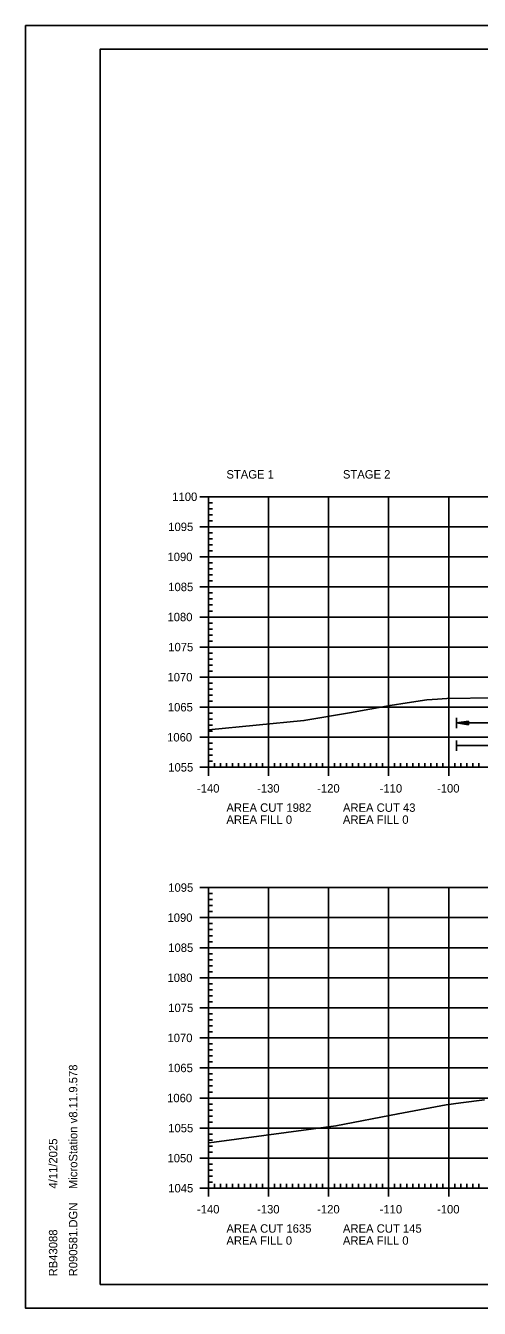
# Model space of a CAD drawing. Extents: x 1322838 to 1324533, y 339903 to 351025.
# Drawn here: x 1323533.3 to 1323608.8, y 347825.2 to 348038.5 of the extents above; entities that cross this region are included whole.
import ezdxf

# ---------------------------------------------------------------- set-up
doc = ezdxf.new("R2010")
doc.units = 0
for name, color, linetype in [('R_Axis', 7, 'Continuous'), ('R_Axis Annot', 7, 'Continuous'), ('R_Border', 7, 'Continuous'), ('R_Exist Surface', 7, 'Continuous'), ('R_Grid', 7, 'Continuous'), ('R_No Plot', 7, 'Continuous')]:
    doc.layers.add(name, color=color, linetype=linetype)

msp = doc.modelspace()

# ---------------------------------------------------------------- linework, layer by layer
at = {"layer": 'R_Axis'}
for p, q in [((1323562.32, 347960.19), (1323565.12, 347960.19)), ((1323563.72, 347915.19), (1323563.72, 347960.19)), ((1323563.72, 347959.19), (1323564.42, 347959.19)), ((1323563.72, 347958.19), (1323564.42, 347958.19)), ((1323563.72, 347957.19), (1323564.42, 347957.19)), ((1323563.72, 347956.19), (1323564.42, 347956.19)), ((1323562.32, 347955.19), (1323565.12, 347955.19)), ((1323563.72, 347954.19), (1323564.42, 347954.19)), ((1323563.72, 347953.19), (1323564.42, 347953.19)), ((1323563.72, 347952.19), (1323564.42, 347952.19)), ((1323562.32, 347950.19), (1323565.12, 347950.19)), ((1323563.72, 347951.19), (1323564.42, 347951.19)), ((1323563.72, 347949.19), (1323564.42, 347949.19)), ((1323563.72, 347948.19), (1323564.42, 347948.19)), ((1323562.32, 347945.19), (1323565.12, 347945.19)), ((1323563.72, 347947.19), (1323564.42, 347947.19)), ((1323563.72, 347946.19), (1323564.42, 347946.19)), ((1323563.72, 347944.19), (1323564.42, 347944.19)), ((1323563.72, 347943.19), (1323564.42, 347943.19)), ((1323563.72, 347942.19), (1323564.42, 347942.19)), ((1323563.72, 347941.19), (1323564.42, 347941.19)), ((1323562.32, 347940.19), (1323565.12, 347940.19)), ((1323563.72, 347939.19), (1323564.42, 347939.19)), ((1323563.72, 347938.19), (1323564.42, 347938.19)), ((1323563.72, 347937.19), (1323564.42, 347937.19)), ((1323562.32, 347935.19), (1323565.12, 347935.19)), ((1323563.72, 347936.19), (1323564.42, 347936.19)), ((1323563.72, 347934.19), (1323564.42, 347934.19)), ((1323563.72, 347933.19), (1323564.42, 347933.19)), ((1323562.32, 347930.19), (1323565.12, 347930.19)), ((1323563.72, 347932.19), (1323564.42, 347932.19)), ((1323563.72, 347931.19), (1323564.42, 347931.19)), ((1323563.72, 347929.19), (1323564.42, 347929.19)), ((1323563.72, 347928.19), (1323564.42, 347928.19)), ((1323563.72, 347927.19), (1323564.42, 347927.19)), ((1323563.72, 347926.19), (1323564.42, 347926.19)), ((1323562.32, 347925.19), (1323565.12, 347925.19)), ((1323563.72, 347924.19), (1323564.42, 347924.19)), ((1323563.72, 347923.19), (1323564.42, 347923.19)), ((1323563.72, 347922.19), (1323564.42, 347922.19)), ((1323562.32, 347920.19), (1323565.12, 347920.19)), ((1323563.72, 347921.19), (1323564.42, 347921.19)), ((1323563.72, 347919.19), (1323564.42, 347919.19)), ((1323563.72, 347918.19), (1323564.42, 347918.19)), ((1323563.72, 347917.19), (1323564.42, 347917.19)), ((1323563.72, 347913.79), (1323563.72, 347916.59)), ((1323563.72, 347916.19), (1323564.42, 347916.19)), ((1323564.72, 347915.19), (1323564.72, 347915.89)), ((1323565.72, 347915.19), (1323565.72, 347915.89)), ((1323566.72, 347915.19), (1323566.72, 347915.89)), ((1323567.72, 347915.19), (1323567.72, 347915.89)), ((1323568.72, 347915.19), (1323568.72, 347915.89)), ((1323569.72, 347915.19), (1323569.72, 347915.89)), ((1323570.72, 347915.19), (1323570.72, 347915.89)), ((1323571.72, 347915.19), (1323571.72, 347915.89)), ((1323572.72, 347915.19), (1323572.72, 347915.89)), ((1323573.72, 347913.79), (1323573.72, 347916.59)), ((1323574.72, 347915.19), (1323574.72, 347915.89)), ((1323575.72, 347915.19), (1323575.72, 347915.89)), ((1323576.72, 347915.19), (1323576.72, 347915.89)), ((1323577.72, 347915.19), (1323577.72, 347915.89)), ((1323578.72, 347915.19), (1323578.72, 347915.89)), ((1323579.72, 347915.19), (1323579.72, 347915.89)), ((1323580.72, 347915.19), (1323580.72, 347915.89)), ((1323581.72, 347915.19), (1323581.72, 347915.89)), ((1323582.72, 347915.19), (1323582.72, 347915.89)), ((1323583.72, 347913.79), (1323583.72, 347916.59)), ((1323584.72, 347915.19), (1323584.72, 347915.89)), ((1323585.72, 347915.19), (1323585.72, 347915.89)), ((1323586.72, 347915.19), (1323586.72, 347915.89)), ((1323587.72, 347915.19), (1323587.72, 347915.89)), ((1323588.72, 347915.19), (1323588.72, 347915.89)), ((1323589.72, 347915.19), (1323589.72, 347915.89)), ((1323590.72, 347915.19), (1323590.72, 347915.89)), ((1323591.72, 347915.19), (1323591.72, 347915.89)), ((1323592.72, 347915.19), (1323592.72, 347915.89)), ((1323593.72, 347913.79), (1323593.72, 347916.59)), ((1323594.72, 347915.19), (1323594.72, 347915.89)), ((1323595.72, 347915.19), (1323595.72, 347915.89)), ((1323596.72, 347915.19), (1323596.72, 347915.89)), ((1323597.72, 347915.19), (1323597.72, 347915.89)), ((1323598.72, 347915.19), (1323598.72, 347915.89)), ((1323599.72, 347915.19), (1323599.72, 347915.89)), ((1323600.72, 347915.19), (1323600.72, 347915.89)), ((1323601.72, 347915.19), (1323601.72, 347915.89)), ((1323602.72, 347915.19), (1323602.72, 347915.89)), ((1323603.72, 347913.79), (1323603.72, 347916.59)), ((1323604.72, 347915.19), (1323604.72, 347915.89)), ((1323605.72, 347915.19), (1323605.72, 347915.89)), ((1323606.72, 347915.19), (1323606.72, 347915.89)), ((1323607.72, 347915.19), (1323607.72, 347915.89)), ((1323608.72, 347915.19), (1323608.72, 347915.89)), ((1323562.32, 347915.19), (1323565.12, 347915.19)), ((1323563.72, 347915.19), (1323843.72, 347915.19)), ((1323562.32, 347895.19), (1323565.12, 347895.19)), ((1323563.72, 347845.19), (1323563.72, 347895.19)), ((1323563.72, 347894.19), (1323564.42, 347894.19)), ((1323563.72, 347893.19), (1323564.42, 347893.19)), ((1323563.72, 347892.19), (1323564.42, 347892.19)), ((1323562.32, 347890.19), (1323565.12, 347890.19)), ((1323563.72, 347891.19), (1323564.42, 347891.19)), ((1323563.72, 347889.19), (1323564.42, 347889.19)), ((1323563.72, 347888.19), (1323564.42, 347888.19)), ((1323563.72, 347887.19), (1323564.42, 347887.19)), ((1323563.72, 347886.19), (1323564.42, 347886.19)), ((1323562.32, 347885.19), (1323565.12, 347885.19)), ((1323563.72, 347884.19), (1323564.42, 347884.19)), ((1323563.72, 347883.19), (1323564.42, 347883.19)), ((1323563.72, 347882.19), (1323564.42, 347882.19)), ((1323563.72, 347881.19), (1323564.42, 347881.19)), ((1323562.32, 347880.19), (1323565.12, 347880.19)), ((1323563.72, 347879.19), (1323564.42, 347879.19)), ((1323563.72, 347878.19), (1323564.42, 347878.19)), ((1323563.72, 347877.19), (1323564.42, 347877.19)), ((1323562.32, 347875.19), (1323565.12, 347875.19)), ((1323563.72, 347876.19), (1323564.42, 347876.19)), ((1323563.72, 347874.19), (1323564.42, 347874.19)), ((1323563.72, 347873.19), (1323564.42, 347873.19)), ((1323563.72, 347872.19), (1323564.42, 347872.19)), ((1323563.72, 347871.19), (1323564.42, 347871.19)), ((1323562.32, 347870.19), (1323565.12, 347870.19)), ((1323563.72, 347869.19), (1323564.42, 347869.19)), ((1323563.72, 347868.19), (1323564.42, 347868.19)), ((1323563.72, 347867.19), (1323564.42, 347867.19)), ((1323563.72, 347866.19), (1323564.42, 347866.19)), ((1323562.32, 347865.19), (1323565.12, 347865.19)), ((1323563.72, 347864.19), (1323564.42, 347864.19)), ((1323563.72, 347863.19), (1323564.42, 347863.19)), ((1323563.72, 347862.19), (1323564.42, 347862.19)), ((1323562.32, 347860.19), (1323565.12, 347860.19)), ((1323563.72, 347861.19), (1323564.42, 347861.19)), ((1323563.72, 347859.19), (1323564.42, 347859.19)), ((1323563.72, 347858.19), (1323564.42, 347858.19)), ((1323563.72, 347857.19), (1323564.42, 347857.19)), ((1323563.72, 347856.19), (1323564.42, 347856.19)), ((1323562.32, 347855.19), (1323565.12, 347855.19)), ((1323563.72, 347854.19), (1323564.42, 347854.19)), ((1323563.72, 347853.19), (1323564.42, 347853.19)), ((1323563.72, 347852.19), (1323564.42, 347852.19)), ((1323562.32, 347850.19), (1323565.12, 347850.19)), ((1323563.72, 347851.19), (1323564.42, 347851.19)), ((1323563.72, 347849.19), (1323564.42, 347849.19)), ((1323563.72, 347848.19), (1323564.42, 347848.19)), ((1323563.72, 347847.19), (1323564.42, 347847.19)), ((1323562.32, 347845.19), (1323565.12, 347845.19)), ((1323563.72, 347843.79), (1323563.72, 347846.59)), ((1323563.72, 347846.19), (1323564.42, 347846.19)), ((1323563.72, 347845.19), (1323843.72, 347845.19)), ((1323564.72, 347845.19), (1323564.72, 347845.89)), ((1323565.72, 347845.19), (1323565.72, 347845.89)), ((1323566.72, 347845.19), (1323566.72, 347845.89)), ((1323567.72, 347845.19), (1323567.72, 347845.89)), ((1323568.72, 347845.19), (1323568.72, 347845.89)), ((1323569.72, 347845.19), (1323569.72, 347845.89)), ((1323570.72, 347845.19), (1323570.72, 347845.89)), ((1323571.72, 347845.19), (1323571.72, 347845.89)), ((1323572.72, 347845.19), (1323572.72, 347845.89)), ((1323573.72, 347843.79), (1323573.72, 347846.59)), ((1323574.72, 347845.19), (1323574.72, 347845.89)), ((1323575.72, 347845.19), (1323575.72, 347845.89)), ((1323576.72, 347845.19), (1323576.72, 347845.89)), ((1323577.72, 347845.19), (1323577.72, 347845.89)), ((1323578.72, 347845.19), (1323578.72, 347845.89)), ((1323579.72, 347845.19), (1323579.72, 347845.89)), ((1323580.72, 347845.19), (1323580.72, 347845.89)), ((1323581.72, 347845.19), (1323581.72, 347845.89)), ((1323582.72, 347845.19), (1323582.72, 347845.89)), ((1323583.72, 347843.79), (1323583.72, 347846.59)), ((1323584.72, 347845.19), (1323584.72, 347845.89)), ((1323585.72, 347845.19), (1323585.72, 347845.89)), ((1323586.72, 347845.19), (1323586.72, 347845.89)), ((1323587.72, 347845.19), (1323587.72, 347845.89)), ((1323588.72, 347845.19), (1323588.72, 347845.89)), ((1323589.72, 347845.19), (1323589.72, 347845.89)), ((1323590.72, 347845.19), (1323590.72, 347845.89)), ((1323591.72, 347845.19), (1323591.72, 347845.89)), ((1323592.72, 347845.19), (1323592.72, 347845.89)), ((1323593.72, 347843.79), (1323593.72, 347846.59)), ((1323594.72, 347845.19), (1323594.72, 347845.89)), ((1323595.72, 347845.19), (1323595.72, 347845.89)), ((1323596.72, 347845.19), (1323596.72, 347845.89)), ((1323597.72, 347845.19), (1323597.72, 347845.89)), ((1323598.72, 347845.19), (1323598.72, 347845.89)), ((1323599.72, 347845.19), (1323599.72, 347845.89)), ((1323600.72, 347845.19), (1323600.72, 347845.89)), ((1323601.72, 347845.19), (1323601.72, 347845.89)), ((1323602.72, 347845.19), (1323602.72, 347845.89)), ((1323603.72, 347843.79), (1323603.72, 347846.59)), ((1323604.72, 347845.19), (1323604.72, 347845.89)), ((1323605.72, 347845.19), (1323605.72, 347845.89)), ((1323606.72, 347845.19), (1323606.72, 347845.89)), ((1323607.72, 347845.19), (1323607.72, 347845.89)), ((1323608.72, 347845.19), (1323608.72, 347845.89))]:
    msp.add_line(p, q, dxfattribs=at)
at = {"layer": 'R_Axis Annot'}
for p, q in [((1323605.01, 347923.43), (1323605.01, 347921.72)), ((1323607.01, 347922.88), (1323605.01, 347922.58)), ((1323607.01, 347922.28), (1323605.01, 347922.58)), ((1323605.01, 347922.58), (1323627.01, 347922.58)), ((1323607.01, 347922.83), (1323605.35, 347922.58)), ((1323607.01, 347922.33), (1323605.35, 347922.58)), ((1323607.01, 347922.78), (1323605.69, 347922.58)), ((1323607.01, 347922.38), (1323605.69, 347922.58)), ((1323607.01, 347922.73), (1323606.02, 347922.58)), ((1323607.01, 347922.43), (1323606.02, 347922.58)), ((1323607.01, 347922.67), (1323606.36, 347922.58)), ((1323607.01, 347922.48), (1323606.36, 347922.58)), ((1323607.01, 347922.62), (1323606.7, 347922.58)), ((1323607.01, 347922.53), (1323606.7, 347922.58)), ((1323607.01, 347922.28), (1323607.01, 347922.88)), ((1323605.01, 347919.66), (1323605.01, 347917.96)), ((1323605.01, 347918.81), (1323627.01, 347918.81))]:
    msp.add_line(p, q, dxfattribs=at)
at = {"layer": 'R_Border'}
for p, q in [((1323545.72, 348034.65), (1323861.9, 348034.65)), ((1323545.72, 347829.19), (1323545.72, 348034.65)), ((1323545.72, 347829.19), (1323545.72, 347829.19)), ((1323861.9, 347829.19), (1323545.72, 347829.19))]:
    msp.add_line(p, q, dxfattribs=at)
at = {"layer": 'R_Exist Surface'}
for points in [[(1323563.72, 347921.41), (1323579.63, 347922.96), (1323587.2, 347924.24), (1323593.97, 347925.49), (1323596.81, 347925.91), (1323600.09, 347926.39), (1323601.86, 347926.51), (1323603.4, 347926.64), (1323611.25, 347926.77)], [(1323563.72, 347852.75), (1323564.68, 347852.87), (1323584.95, 347855.54), (1323595.28, 347857.57), (1323603.28, 347859.04), (1323605.75, 347859.37), (1323609.65, 347859.89)]]:
    msp.add_lwpolyline(points, dxfattribs=at)
at = {"layer": 'R_Grid'}
for p, q in [((1323563.72, 347960.19), (1323843.72, 347960.19)), ((1323563.72, 347915.19), (1323563.72, 347960.19)), ((1323573.72, 347915.19), (1323573.72, 347960.19)), ((1323583.72, 347915.19), (1323583.72, 347960.19)), ((1323593.72, 347915.19), (1323593.72, 347960.19)), ((1323603.72, 347915.19), (1323603.72, 347960.19)), ((1323563.72, 347955.19), (1323843.72, 347955.19)), ((1323563.72, 347950.19), (1323843.72, 347950.19)), ((1323563.72, 347945.19), (1323843.72, 347945.19)), ((1323563.72, 347940.19), (1323843.72, 347940.19)), ((1323563.72, 347935.19), (1323843.72, 347935.19)), ((1323563.72, 347930.19), (1323843.72, 347930.19)), ((1323563.72, 347925.19), (1323843.72, 347925.19)), ((1323563.72, 347920.19), (1323843.72, 347920.19)), ((1323563.72, 347915.19), (1323843.72, 347915.19)), ((1323563.72, 347895.19), (1323843.72, 347895.19)), ((1323563.72, 347845.19), (1323563.72, 347895.19)), ((1323573.72, 347845.19), (1323573.72, 347895.19)), ((1323583.72, 347845.19), (1323583.72, 347895.19)), ((1323593.72, 347845.19), (1323593.72, 347895.19)), ((1323603.72, 347845.19), (1323603.72, 347895.19)), ((1323563.72, 347890.19), (1323843.72, 347890.19)), ((1323563.72, 347885.19), (1323843.72, 347885.19)), ((1323563.72, 347880.19), (1323843.72, 347880.19)), ((1323563.72, 347875.19), (1323843.72, 347875.19)), ((1323563.72, 347870.19), (1323843.72, 347870.19)), ((1323563.72, 347865.19), (1323843.72, 347865.19)), ((1323563.72, 347860.19), (1323843.72, 347860.19)), ((1323563.72, 347855.19), (1323843.72, 347855.19)), ((1323563.72, 347850.19), (1323843.72, 347850.19)), ((1323563.72, 347845.19), (1323843.72, 347845.19))]:
    msp.add_line(p, q, dxfattribs=at)
at = {"layer": 'R_No Plot'}
for p, q in [((1323533.31, 348038.55), (1323866.65, 348038.55)), ((1323533.31, 347825.21), (1323866.65, 347825.21))]:
    msp.add_line(p, q, dxfattribs=at)
for points in [[(1323533.31, 348038.55), (1323866.65, 348038.55), (1323866.65, 347825.21), (1323533.31, 347825.21)], [(1323779.64, 348034.65), (1323799.26, 348034.65), (1323799.26, 348024.77), (1323815.37, 348024.77), (1323838.57, 348024.77), (1323838.57, 347992.1), (1323861.77, 347992.1), (1323861.9, 347829.19), (1323545.72, 347829.19), (1323545.72, 348034.65)]]:
    msp.add_lwpolyline(points, close=True, dxfattribs=at)

# ---------------------------------------------------------------- texts
at = {"layer": 'R_Axis Annot'}
for s, p in [('STAGE 1', (1323566.72, 347963.22)), ('STAGE 2', (1323586.11, 347963.22)), ('1100', (1323557.71, 347959.49)), ('1095', (1323557.04, 347954.49)), ('1090', (1323556.91, 347949.49)), ('1085', (1323557.04, 347944.49)), ('1080', (1323556.91, 347939.49)), ('1075', (1323557.04, 347934.49)), ('1070', (1323556.91, 347929.49)), ('1065', (1323556.97, 347924.49)), ('1060', (1323556.85, 347919.49)), ('1055', (1323557.04, 347914.49)), ('-140', (1323561.82, 347910.99)), ('-130', (1323571.82, 347910.99)), ('-120', (1323581.82, 347910.99)), ('-110', (1323592.22, 347910.99)), ('-100', (1323601.77, 347910.99)), ('AREA CUT 1982', (1323566.72, 347907.79)), ('AREA CUT 43', (1323586.11, 347907.79)), ('AREA FILL 0', (1323566.72, 347905.79)), ('AREA FILL 0', (1323586.11, 347905.79)), ('1095', (1323557.04, 347894.49)), ('1090', (1323556.91, 347889.49)), ('1085', (1323557.04, 347884.49)), ('1080', (1323556.91, 347879.49)), ('1075', (1323557.04, 347874.49)), ('1070', (1323556.91, 347869.49)), ('1065', (1323556.97, 347864.49)), ('1060', (1323556.85, 347859.49)), ('1055', (1323557.04, 347854.49)), ('1050', (1323556.91, 347849.49)), ('1045', (1323557.04, 347844.49)), ('-140', (1323561.82, 347840.99)), ('-130', (1323571.82, 347840.99)), ('-120', (1323581.82, 347840.99)), ('-110', (1323592.22, 347840.99)), ('-100', (1323601.77, 347840.99)), ('AREA CUT 1635', (1323566.72, 347837.79)), ('AREA CUT 145', (1323586.11, 347837.79)), ('AREA FILL 0', (1323566.72, 347835.79)), ('AREA FILL 0', (1323586.11, 347835.79))]:
    msp.add_text(s, height=1.4, dxfattribs=at).set_placement(p)
at = {"layer": 'R_Border'}
for s, p in [('MicroStation v8.11.9.578', (1323541.91, 347845.05)), ('4/11/2025', (1323538.58, 347845.12)), ('R090581.DGN', (1323541.91, 347830.52)), ('RB43088', (1323538.58, 347830.52))]:
    msp.add_text(s, height=1.4, rotation=90, dxfattribs=at).set_placement(p)

doc.saveas('drawing.dxf')
